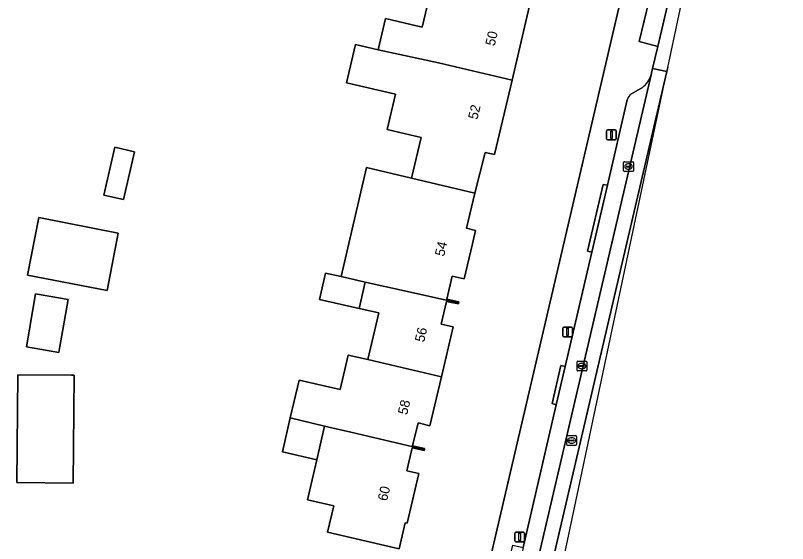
# Model space of a CAD drawing. Extents: x 163008 to 163854, y 382777 to 383982.
# Drawn here: x 163769.3 to 163848.5, y 383469.3 to 383523.4 of the extents above; entities that cross this region are included whole.
import ezdxf

# ---------------------------------------------------------------- set-up
doc = ezdxf.new("R2010")
doc.units = 0
for name, color, linetype in [('IMGEO_Erf', 7, 'Continuous'), ('IMGEO_Kolk', 7, 'Continuous'), ('IMGEO_Lichtmast', 7, 'Continuous'), ('IMGEO_Pand', 7, 'Continuous'), ('IMGEO_Pand_nummerreeks', 7, 'Continuous'), ('IMGEO_Parkeervlak_open', 7, 'Continuous'), ('IMGEO_Rijbaan_lokaal_open', 7, 'Continuous'), ('IMGEO_Rioolput', 7, 'Continuous'), ('IMGEO_Voetpad_open', 7, 'Continuous')]:
    doc.layers.add(name, color=color, linetype=linetype)

msp = doc.modelspace()

# ---------------------------------------------------------------- linework, layer by layer
at = {"layer": 'IMGEO_Erf'}
for points in [[(163770.382, 383405.342), (163773.071, 383417.032), (163773.64, 383425.587), (163768.882, 383465.415), (163770.637, 383465.579), (163771.447, 383459.13), (163776.948, 383416.246), (163803.888, 383409.582), (163806.779, 383421.269), (163817.184, 383465.723), (163817.475, 383465.671), (163837.527, 383551.605), (163840.629, 383565.816), (163843.167, 383579.365), (163844.849, 383590.549)], [(163821.935, 383524.263), (163820.186, 383516.779), (163818.403, 383509.152), (163817.443, 383509.376), (163816.372, 383505.197), (163815.531, 383501.594), (163816.446, 383501.38), (163816.124, 383500), (163815.282, 383496.397), (163814.056, 383496.684), (163813.508, 383494.337), (163814.733, 383494.05), (163814.708, 383493.943), (163814.684, 383493.836), (163813.451, 383494.094), (163812.91, 383491.776), (163814.136, 383491.489), (163812.939, 383486.369), (163811.769, 383481.361), (163810.545, 383481.648), (163809.996, 383479.301), (163811.22, 383479.014), (163811.196, 383478.907), (163811.172, 383478.8), (163809.946, 383479.087), (163809.398, 383476.74), (163810.624, 383476.453), (163809.434, 383471.36), (163809.24, 383471.405), (163808.613, 383468.729), (163803.745, 383469.869), (163801.271, 383470.448), (163801.898, 383473.135), (163799.198, 383473.765), (163800.152, 383477.852), (163796.63, 383478.674), (163797.444, 383482.16), (163798.349, 383486.039), (163802.558, 383485.056), (163803.385, 383488.599), (163805.399, 383488.129), (163806.52, 383492.931), (163804.519, 383493.382), (163800.444, 383494.3), (163801.052, 383496.999), (163802.646, 383496.64), (163805.255, 383507.809), (163809.875, 383506.724), (163810.881, 383510.91), (163807.392, 383511.725), (163808.236, 383515.335), (163803.202, 383516.512), (163804.12, 383520.441), (163806.468, 383519.892), (163807.218, 383523.104), (163810.967, 383522.203), (163811.995, 383526.549)]]:
    msp.add_lwpolyline(points, dxfattribs=at)
for points in [[(163781.462, 383509.434), (163780.344, 383504.541), (163778.332, 383505.001), (163779.45, 383509.894)], [(163779.792, 383501.103), (163778.647, 383495.213), (163770.499, 383496.798), (163771.645, 383502.687)], [(163774.655, 383494.292), (163773.81, 383489.488), (163773.7, 383488.865), (163770.369, 383489.451), (163771.324, 383494.878)], [(163775.273, 383486.525), (163775.174, 383475.478), (163769.389, 383475.529), (163769.488, 383486.577), (163775.001, 383486.527)]]:
    msp.add_lwpolyline(points, close=True, dxfattribs=at)
at = {"layer": 'IMGEO_Kolk'}
for p, q in [((163831.639, 383507.491), (163831.639, 383508.343)), ((163831.714, 383508.417), (163832.566, 383508.417)), ((163831.898, 383507.911), (163831.898, 383507.923)), ((163832.336, 383507.874), (163831.938, 383507.874)), ((163831.941, 383507.96), (163832.339, 383507.96)), ((163832.127, 383508.197), (163832.152, 383508.197)), ((163832.382, 383507.923), (163832.382, 383507.911)), ((163832.64, 383508.343), (163832.64, 383507.491)), ((163832.566, 383507.417), (163831.714, 383507.417)), ((163832.15, 383507.637), (163832.125, 383507.637)), ((163826.931, 383487.977), (163827.783, 383487.977)), ((163826.856, 383487.051), (163826.856, 383487.903)), ((163827.115, 383487.471), (163827.115, 383487.483)), ((163827.553, 383487.434), (163827.155, 383487.434)), ((163827.158, 383487.52), (163827.556, 383487.52)), ((163827.367, 383487.197), (163827.342, 383487.197)), ((163827.344, 383487.757), (163827.369, 383487.757)), ((163827.599, 383487.483), (163827.599, 383487.471)), ((163827.857, 383487.903), (163827.857, 383487.051)), ((163827.783, 383486.977), (163826.931, 383486.977))]:
    msp.add_line(p, q, dxfattribs=at)
for points in [[(163831.639, 383507.491), (163831.639, 383508.343)], [(163831.714, 383508.417), (163832.566, 383508.417)], [(163832.64, 383508.343), (163832.64, 383507.491)], [(163832.566, 383507.417), (163831.714, 383507.417)], [(163826.931, 383487.977), (163827.783, 383487.977)], [(163826.856, 383487.051), (163826.856, 383487.903)], [(163827.857, 383487.903), (163827.857, 383487.051)], [(163827.783, 383486.977), (163826.931, 383486.977)]]:
    msp.add_lwpolyline(points, dxfattribs=at)
for centre, radius, start, end in [((163831.716, 383508.341), 0.0765, 91.55205, 178.44795), ((163831.716, 383508.341), 0.0765, 91.55205, 178.44795), ((163831.938, 383507.92), 0.0403, 85.87752, 175.75265), ((163831.935, 383507.91), 0.0366, 178.93798, 274.71019), ((163832.339, 383507.917), 0.043, 264.86636, 352.45326), ((163832.343, 383507.922), 0.0386, 1.73085, 96.63898), ((163832.564, 383508.341), 0.0765, 1.55205, 88.44795), ((163832.564, 383508.341), 0.0765, 1.55205, 88.44795), ((163831.716, 383507.493), 0.0765, 181.55205, 268.44795), ((163831.716, 383507.493), 0.0765, 181.55205, 268.44795), ((163832.564, 383507.493), 0.0765, 271.55205, 358.44795), ((163832.564, 383507.493), 0.0765, 271.55205, 358.44795), ((163826.933, 383487.901), 0.0765, 91.55205, 178.44795), ((163826.933, 383487.901), 0.0765, 91.55205, 178.44795), ((163827.781, 383487.901), 0.0765, 1.55205, 88.44795), ((163827.781, 383487.901), 0.0765, 1.55205, 88.44795), ((163827.155, 383487.48), 0.0403, 85.87752, 175.75265), ((163827.152, 383487.47), 0.0366, 178.93798, 274.71019), ((163827.556, 383487.477), 0.043, 264.86636, 352.45326), ((163827.56, 383487.482), 0.0386, 1.73085, 96.63898), ((163826.933, 383487.053), 0.0765, 181.55205, 268.44795), ((163826.933, 383487.053), 0.0765, 181.55205, 268.44795), ((163827.781, 383487.053), 0.0765, 271.55205, 358.44795), ((163827.781, 383487.053), 0.0765, 271.55205, 358.44795)]:
    msp.add_arc(centre, radius, start, end, dxfattribs=at)
for centre, major_axis, ratio, start_param, end_param in [((163832.126, 383507.917), (-0.387, 0.002), 0.722429, 4.712389, 7.853982), ((163832.151, 383507.917), (-0.39, 0.002), 0.717154, 1.570796, 4.712389), ((163827.343, 383487.477), (-0.387, 0.002), 0.722429, 4.712389, 7.853982), ((163827.368, 383487.477), (-0.39, 0.002), 0.717154, 1.570796, 4.712389)]:
    msp.add_ellipse(centre, major_axis=major_axis, ratio=ratio, start_param=start_param, end_param=end_param, dxfattribs=at)
at = {"layer": 'IMGEO_Lichtmast'}
for p, q in [((163829.894, 383510.778), (163829.894, 383511.578)), ((163829.894, 383511.578), (163829.894, 383510.778)), ((163829.994, 383511.678), (163830.784, 383511.678)), ((163830.784, 383511.678), (163829.994, 383511.678)), ((163830.884, 383511.578), (163830.884, 383510.778)), ((163830.884, 383510.778), (163830.884, 383511.578)), ((163830.784, 383510.678), (163829.994, 383510.678)), ((163829.994, 383510.678), (163830.784, 383510.678)), ((163825.387, 383490.567), (163825.387, 383491.367)), ((163825.387, 383491.367), (163825.387, 383490.567)), ((163825.487, 383491.467), (163826.277, 383491.467)), ((163826.277, 383491.467), (163825.487, 383491.467)), ((163826.377, 383491.367), (163826.377, 383490.567)), ((163826.377, 383490.567), (163826.377, 383491.367)), ((163826.277, 383490.467), (163825.487, 383490.467)), ((163825.487, 383490.467), (163826.277, 383490.467)), ((163820.475, 383469.553), (163820.475, 383470.353)), ((163820.475, 383470.353), (163820.475, 383469.553)), ((163820.575, 383470.453), (163821.365, 383470.453)), ((163821.365, 383470.453), (163820.575, 383470.453)), ((163821.465, 383470.353), (163821.465, 383469.553)), ((163821.465, 383469.553), (163821.465, 383470.353)), ((163821.365, 383469.453), (163820.575, 383469.453)), ((163820.575, 383469.453), (163821.365, 383469.453))]:
    msp.add_line(p, q, dxfattribs=at)
for points in [[(163830.314, 383511.553), (163830.464, 383511.553), (163830.464, 383510.803), (163830.314, 383510.803), (163830.314, 383511.553)], [(163825.807, 383491.342), (163825.957, 383491.342), (163825.957, 383490.592), (163825.807, 383490.592), (163825.807, 383491.342)], [(163820.895, 383470.328), (163821.045, 383470.328), (163821.045, 383469.578), (163820.895, 383469.578), (163820.895, 383470.328)]]:
    msp.add_lwpolyline(points, dxfattribs=at)
for centre, start, end in [((163829.994, 383511.578), 90, 180), ((163829.994, 383511.578), 90, 180), ((163830.784, 383511.578), 0, 90), ((163830.784, 383511.578), 360, 90), ((163829.994, 383510.778), 180, 270), ((163829.994, 383510.778), 180, 270), ((163830.784, 383510.778), 270, 0), ((163830.784, 383510.778), 270, 0), ((163825.487, 383491.367), 90, 180), ((163825.487, 383491.367), 90, 180), ((163826.277, 383491.367), 0, 90), ((163826.277, 383491.367), 360, 90), ((163825.487, 383490.567), 180, 270), ((163825.487, 383490.567), 180, 270), ((163826.277, 383490.567), 270, 0), ((163826.277, 383490.567), 270, 0), ((163820.575, 383470.353), 90, 180), ((163820.575, 383470.353), 90, 180), ((163821.365, 383470.353), 0, 90), ((163821.365, 383470.353), 360, 90), ((163820.575, 383469.553), 180, 270), ((163820.575, 383469.553), 180, 270), ((163821.365, 383469.553), 270, 0), ((163821.365, 383469.553), 270, 0)]:
    msp.add_arc(centre, 0.1, start, end, dxfattribs=at)
at = {"layer": 'IMGEO_Pand'}
for points in [[(163820.186, 383516.779), (163821.935, 383524.263), (163814.389, 383526.026), (163811.995, 383526.549), (163810.967, 383522.203), (163807.218, 383523.104), (163806.468, 383519.892), (163812.641, 383518.542)], [(163816.372, 383505.197), (163817.443, 383509.376), (163818.403, 383509.152), (163820.186, 383516.779), (163812.641, 383518.542), (163806.468, 383519.892), (163804.12, 383520.441), (163803.202, 383516.512), (163808.236, 383515.335), (163807.392, 383511.725), (163810.881, 383510.91), (163809.875, 383506.724)], [(163778.332, 383505.001), (163780.344, 383504.541), (163781.462, 383509.434), (163779.45, 383509.894)], [(163816.372, 383505.197), (163809.875, 383506.724), (163805.255, 383507.809), (163802.646, 383496.64), (163805.127, 383496.081), (163807.149, 383495.625), (163814.708, 383493.943), (163814.733, 383494.05), (163813.508, 383494.337), (163814.056, 383496.684), (163815.282, 383496.397), (163816.124, 383500), (163816.446, 383501.38), (163815.531, 383501.594)], [(163770.499, 383496.798), (163778.647, 383495.213), (163779.792, 383501.103), (163771.645, 383502.687)], [(163805.127, 383496.081), (163802.646, 383496.64), (163801.052, 383496.999), (163800.444, 383494.3), (163804.519, 383493.382)], [(163814.136, 383491.489), (163812.91, 383491.776), (163813.451, 383494.094), (163814.684, 383493.836), (163814.708, 383493.943), (163807.149, 383495.625), (163805.127, 383496.081), (163804.519, 383493.382), (163806.52, 383492.931), (163805.399, 383488.129), (163812.939, 383486.369)], [(163770.369, 383489.451), (163773.7, 383488.865), (163773.81, 383489.488), (163774.655, 383494.292), (163771.324, 383494.878)], [(163812.939, 383486.369), (163805.399, 383488.129), (163803.385, 383488.599), (163802.558, 383485.056), (163798.349, 383486.039), (163797.444, 383482.16), (163800.964, 383481.327), (163803.662, 383480.689), (163811.196, 383478.907), (163811.22, 383479.014), (163809.996, 383479.301), (163810.545, 383481.648), (163811.769, 383481.361)], [(163775.001, 383486.527), (163769.488, 383486.577), (163769.389, 383475.529), (163775.174, 383475.478), (163775.273, 383486.525)], [(163800.964, 383481.327), (163797.444, 383482.16), (163796.63, 383478.674), (163800.152, 383477.852)], [(163810.624, 383476.453), (163809.398, 383476.74), (163809.946, 383479.087), (163811.172, 383478.8), (163811.196, 383478.907), (163803.662, 383480.689), (163800.964, 383481.327), (163800.152, 383477.852), (163799.198, 383473.765), (163801.898, 383473.135), (163801.271, 383470.448), (163803.745, 383469.869), (163808.613, 383468.729), (163809.24, 383471.405), (163809.434, 383471.36)]]:
    msp.add_lwpolyline(points, close=True, dxfattribs=at)
at = {"layer": 'IMGEO_Parkeervlak_open'}
for points in [[(163801.188, 383375.064), (163801.305, 383375.565), (163811.377, 383418.639), (163816.364, 383439.964), (163834.454, 383517.328)], [(163833.569, 383516.031), (163832.434, 383515.368)], [(163832.002, 383514.754), (163829.991, 383506.006), (163828.376, 383499.134), (163825.628, 383487.42), (163824.721, 383483.508), (163821.317, 383468.872), (163820.428, 383464.931), (163809.993, 383420.708), (163807.507, 383409.888), (163806.045, 383403.524), (163800.095, 383378.135)]]:
    msp.add_lwpolyline(points, dxfattribs=at)
for centre, radius, start, end in [((163831.993, 383518.057), 2.567, 307.88216, 343.50297), ((163833.017, 383514.499), 1.047, 123.85172, 165.88914)]:
    msp.add_arc(centre, radius, start, end, dxfattribs=at)
at = {"layer": 'IMGEO_Rijbaan_lokaal_open'}
for points in [[(163836.176, 383518.089), (163839.149, 383532.095), (163839.318, 383532.958), (163839.317, 383532.958), (163838.176, 383533.217), (163837.641, 383530.934), (163835.132, 383520.225), (163834.607, 383517.982), (163836.074, 383517.651)], [(163836.083, 383517.649), (163836.176, 383518.089), (163836.074, 383517.651)], [(163816.364, 383439.964), (163817.827, 383439.61), (163836.074, 383517.651), (163834.607, 383517.982), (163834.454, 383517.328)], [(163819.436, 383439.221), (163836.083, 383517.649), (163836.074, 383517.651), (163817.827, 383439.61)]]:
    msp.add_lwpolyline(points, close=True, dxfattribs=at)
at = {"layer": 'IMGEO_Rioolput'}
for p, q in [((163825.802, 383479.416), (163825.802, 383480.268)), ((163825.877, 383480.342), (163826.729, 383480.342)), ((163826.29, 383480.122), (163826.315, 383480.122)), ((163826.803, 383480.268), (163826.803, 383479.416)), ((163826.729, 383479.342), (163825.877, 383479.342)), ((163826.061, 383479.836), (163826.061, 383479.848)), ((163826.499, 383479.799), (163826.101, 383479.799)), ((163826.104, 383479.885), (163826.502, 383479.885)), ((163826.313, 383479.562), (163826.288, 383479.562)), ((163826.545, 383479.848), (163826.545, 383479.836))]:
    msp.add_line(p, q, dxfattribs=at)
for points in [[(163825.802, 383479.416), (163825.802, 383480.268)], [(163825.877, 383480.342), (163826.729, 383480.342)], [(163826.803, 383480.268), (163826.803, 383479.416)], [(163826.729, 383479.342), (163825.877, 383479.342)]]:
    msp.add_lwpolyline(points, dxfattribs=at)
for centre, radius, start, end in [((163825.879, 383480.266), 0.0765, 91.55205, 178.44795), ((163825.879, 383480.266), 0.0765, 91.55205, 178.44795), ((163826.727, 383480.266), 0.0765, 1.55205, 88.44795), ((163826.727, 383480.266), 0.0765, 1.55205, 88.44795), ((163825.879, 383479.418), 0.0765, 181.55205, 268.44795), ((163825.879, 383479.418), 0.0765, 181.55205, 268.44795), ((163826.101, 383479.845), 0.0403, 85.87752, 175.75265), ((163826.098, 383479.835), 0.0366, 178.93798, 274.71019), ((163826.502, 383479.842), 0.043, 264.86636, 352.45326), ((163826.506, 383479.847), 0.0386, 1.73085, 96.63898), ((163826.727, 383479.418), 0.0765, 271.55205, 358.44795), ((163826.727, 383479.418), 0.0765, 271.55205, 358.44795)]:
    msp.add_arc(centre, radius, start, end, dxfattribs=at)
for centre, major_axis, ratio, start_param, end_param in [((163826.289, 383479.842), (-0.387, 0.002), 0.722429, 4.712389, 7.853982), ((163826.314, 383479.842), (-0.39, 0.002), 0.717154, 1.570796, 4.712389)]:
    msp.add_ellipse(centre, major_axis=major_axis, ratio=ratio, start_param=start_param, end_param=end_param, dxfattribs=at)
at = {"layer": 'IMGEO_Voetpad_open'}
for points in [[(163826.934, 383747.851), (163830.316, 383741.863), (163833.132, 383735.984), (163836.83, 383727.295), (163840.186, 383718.164), (163843.585, 383705.869), (163845.044, 383697.741), (163846.224, 383688.599), (163847.358, 383676.256), (163848.451, 383651.726), (163847.579, 383617.299), (163846.664, 383608.333), (163844.849, 383590.549), (163843.167, 383579.365), (163840.629, 383565.816), (163837.527, 383551.605), (163817.475, 383465.671), (163817.184, 383465.723), (163806.779, 383421.269), (163803.888, 383409.582), (163802.959, 383405.824)], [(163834.454, 383517.328), (163834.607, 383517.982), (163835.132, 383520.225), (163833.236, 383520.728), (163835.78, 383531.379), (163837.641, 383530.934), (163838.176, 383533.217), (163838.322, 383533.841)], [(163832.434, 383515.368), (163833.569, 383516.031)], [(163800.095, 383378.135), (163806.045, 383403.524), (163805.596, 383403.638), (163807.092, 383409.997), (163807.507, 383409.888), (163809.993, 383420.708), (163820.428, 383464.931), (163819.356, 383465.212), (163820.269, 383469.105), (163821.317, 383468.872), (163824.721, 383483.508), (163824.29, 383483.624), (163825.206, 383487.521), (163825.628, 383487.42), (163828.376, 383499.134), (163827.942, 383499.256), (163829.554, 383506.096), (163829.991, 383506.006), (163832.002, 383514.754)]]:
    msp.add_lwpolyline(points, dxfattribs=at)
for points in [[(163837.641, 383530.934), (163835.78, 383531.379), (163833.236, 383520.728), (163835.132, 383520.225)], [(163829.991, 383506.006), (163829.554, 383506.096), (163827.942, 383499.256), (163828.376, 383499.134)], [(163824.721, 383483.508), (163825.628, 383487.42), (163825.206, 383487.521), (163824.29, 383483.624)]]:
    msp.add_lwpolyline(points, close=True, dxfattribs=at)
for centre, radius, start, end in [((163831.993, 383518.057), 2.567, 307.88216, 343.50297), ((163833.017, 383514.499), 1.047, 123.85172, 165.88914)]:
    msp.add_arc(centre, radius, start, end, dxfattribs=at)

# ---------------------------------------------------------------- texts
at = {"layer": 'IMGEO_Pand_nummerreeks'}
for s, rotation, p in [('50', 76.84318, (163818.402, 383520.221)), ('52', 76.84318, (163816.64, 383512.683)), ('54', 76.8518, (163813.223, 383498.66)), ('56', 76.8451, (163811.167, 383489.857)), ('58', 76.8451, (163809.428, 383482.421)), ('60', 76.85083, (163807.364, 383473.578))]:
    msp.add_text(s, height=1, rotation=rotation, dxfattribs=at).set_placement(p)

doc.saveas('drawing.dxf')
